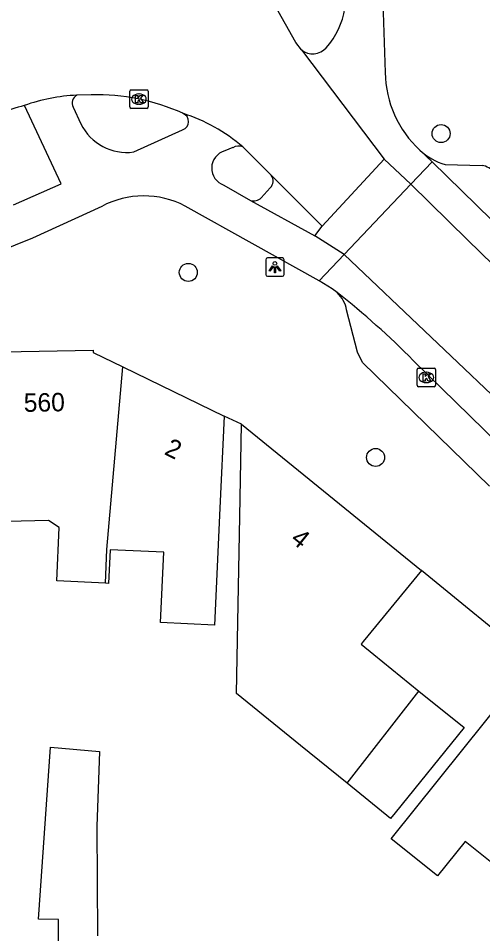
# Model space of a CAD drawing. Extents: x 162880 to 165536, y 384011 to 385179.
# Drawn here: x 164078.97 to 164104.18, y 384290.92 to 384340.61 of the extents above; entities that cross this region are included whole.
import ezdxf

# ---------------------------------------------------------------- set-up
doc = ezdxf.new("R2010")
doc.units = 0
for name, color, linetype in [('IMGEO_Boom', 7, 'Continuous'), ('IMGEO_Fietspad_gesloten', 7, 'Continuous'), ('IMGEO_Kolk', 7, 'Continuous'), ('IMGEO_Lichtpunt', 7, 'Continuous'), ('IMGEO_Pand', 7, 'Continuous'), ('IMGEO_Pand_nummerreeks', 7, 'Continuous'), ('IMGEO_Rijbaan_lokaal_gesloten', 7, 'Continuous'), ('IMGEO_Voetpad_open', 7, 'Continuous')]:
    doc.layers.add(name, color=color, linetype=linetype)

msp = doc.modelspace()

# ---------------------------------------------------------------- linework, layer by layer
at = {"layer": 'IMGEO_Boom'}
for centre in [(164101.92, 384334.355), (164088.2, 384326.818), (164098.368, 384316.769)]:
    msp.add_circle(centre, 0.489, dxfattribs=at)
at = {"layer": 'IMGEO_Fietspad_gesloten'}
for points in [[(164098.729, 384342.57), (164098.887, 384337.662)], [(164078.707, 384330.485), (164081.296, 384331.619), (164079.297, 384335.882)], [(164081.941, 384335.793), (164082.367, 384334.882)], [(164085.234, 384333.356), (164087.889, 384334.557)], [(164090.62, 384333.59), (164090.186, 384333.414)], [(164101.439, 384332.813), (164100.77, 384333.454)], [(164090.134, 384331.56), (164091.574, 384330.727)], [(164091.574, 384330.727), (164095.064, 384328.802)], [(164083.499, 384330.398), (164079.747, 384328.681), (164073.319, 384326.088)], [(164095.31, 384326.36), (164088.024, 384330.42)]]:
    msp.add_lwpolyline(points, dxfattribs=at)
for centre, radius, start, end in [((164092.543, 384341.823), 4.212, 318.2571, 22.9812), ((164094.945, 384339.674), 0.99, 232.0505, 318.5297), ((164104.743, 384337.757), 5.856, 180.9297, 227.2856), ((164082.394, 384336.002), 0.499, 118.8738, 204.7893), ((164087.737, 384335.008), 0.476, 288.6212, 69.4627), ((164084.853, 384336.096), 2.766, 206.0312, 277.9193), ((164090.923, 384333.108), 0.569, 65.9473, 122.1783), ((164090.434, 384332.479), 0.967, 104.8328, 251.954), ((164085.782, 384326.119), 4.851, 62.4744, 118.0827)]:
    msp.add_arc(centre, radius, start, end, dxfattribs=at)
at = {"layer": 'IMGEO_Kolk'}
for p, q in [((164085.018, 384335.798), (164085.018, 384336.65)), ((164085.093, 384336.724), (164085.945, 384336.724)), ((164086.019, 384336.65), (164086.019, 384335.798)), ((164085.506, 384336.504), (164085.531, 384336.504)), ((164085.945, 384335.724), (164085.093, 384335.724)), ((164085.529, 384335.944), (164085.504, 384335.944)), ((164100.621, 384320.688), (164100.621, 384321.54)), ((164100.696, 384321.614), (164101.548, 384321.614)), ((164101.109, 384321.394), (164101.134, 384321.394)), ((164101.622, 384321.54), (164101.622, 384320.688)), ((164101.132, 384320.834), (164101.107, 384320.834)), ((164101.548, 384320.614), (164100.696, 384320.614))]:
    msp.add_line(p, q, dxfattribs=at)
for points in [[(164085.018, 384335.798), (164085.018, 384336.65)], [(164085.093, 384336.724), (164085.945, 384336.724)], [(164086.019, 384336.65), (164086.019, 384335.798)], [(164085.339, 384336.424), (164085.462, 384336.424), (164085.462, 384336.273), (164085.592, 384336.424), (164085.756, 384336.424), (164085.61, 384336.273), (164085.763, 384336.024), (164085.611, 384336.024), (164085.526, 384336.188), (164085.462, 384336.121), (164085.462, 384336.024), (164085.339, 384336.024), (164085.339, 384336.424)], [(164085.945, 384335.724), (164085.093, 384335.724)], [(164100.621, 384320.688), (164100.621, 384321.54)], [(164100.696, 384321.614), (164101.548, 384321.614)], [(164100.942, 384321.314), (164101.065, 384321.314), (164101.065, 384321.163), (164101.195, 384321.314), (164101.359, 384321.314), (164101.213, 384321.163), (164101.366, 384320.914), (164101.214, 384320.914), (164101.129, 384321.078), (164101.065, 384321.011), (164101.065, 384320.914), (164100.942, 384320.914), (164100.942, 384321.314)], [(164101.622, 384321.54), (164101.622, 384320.688)], [(164101.548, 384320.614), (164100.696, 384320.614)]]:
    msp.add_lwpolyline(points, dxfattribs=at)
for centre, start, end in [((164085.095, 384336.648), 91.552, 178.448), ((164085.095, 384336.648), 91.552, 178.448), ((164085.943, 384336.648), 1.552, 88.448), ((164085.943, 384336.648), 1.552, 88.448), ((164085.095, 384335.8), 181.552, 268.448), ((164085.095, 384335.8), 181.552, 268.448), ((164085.943, 384335.8), 271.552, 358.448), ((164085.943, 384335.8), 271.552, 358.448), ((164100.698, 384321.538), 91.552, 178.448), ((164100.698, 384321.538), 91.552, 178.448), ((164101.546, 384321.538), 1.552, 88.448), ((164101.546, 384321.538), 1.552, 88.448), ((164100.698, 384320.69), 181.552, 268.448), ((164100.698, 384320.69), 181.552, 268.448), ((164101.546, 384320.69), 271.552, 358.448), ((164101.546, 384320.69), 271.552, 358.448)]:
    msp.add_arc(centre, 0.0765, start, end, dxfattribs=at)
for centre, major_axis, ratio, start_param, end_param in [((164085.505, 384336.224), (-0.387, 0.002), 0.722429, 4.712389, 7.853982), ((164085.53, 384336.224), (-0.39, 0.002), 0.717154, 1.570796, 4.712389), ((164101.108, 384321.114), (-0.387, 0.002), 0.722429, 4.712389, 7.853982), ((164101.133, 384321.114), (-0.39, 0.002), 0.717154, 1.570796, 4.712389)]:
    msp.add_ellipse(centre, major_axis=major_axis, ratio=ratio, start_param=start_param, end_param=end_param, dxfattribs=at)
at = {"layer": 'IMGEO_Lichtpunt'}
for p, q in [((164092.404, 384327.508), (164092.404, 384326.701)), ((164092.404, 384327.508), (164092.404, 384326.701)), ((164093.306, 384327.603), (164092.498, 384327.603)), ((164093.306, 384327.603), (164092.498, 384327.603)), ((164093.4, 384326.701), (164093.4, 384327.508)), ((164093.4, 384326.701), (164093.4, 384327.508)), ((164092.498, 384326.607), (164093.306, 384326.607)), ((164092.498, 384326.607), (164093.306, 384326.607))]:
    msp.add_line(p, q, dxfattribs=at)
for points in [[(164092.778, 384327.172), (164092.817, 384327.144), (164092.629, 384326.882), (164092.591, 384326.909), (164092.778, 384327.172)], [(164092.99, 384327.144), (164093.028, 384327.171), (164093.215, 384326.909), (164093.176, 384326.881), (164092.99, 384327.144)], [(164092.88, 384327.124), (164092.927, 384327.124), (164092.927, 384326.802), (164092.88, 384326.802), (164092.88, 384327.124)]]:
    msp.add_lwpolyline(points, dxfattribs=at)
msp.add_circle((164092.903, 384327.306), 0.0994, dxfattribs=at)
for centre, start, end in [((164092.498, 384327.508), 90, 180), ((164092.498, 384327.508), 90, 180), ((164093.306, 384327.508), 0, 90), ((164093.306, 384327.508), 0, 90), ((164092.498, 384326.701), 180, 270), ((164092.498, 384326.701), 180, 270), ((164093.306, 384326.701), 270, 0), ((164093.306, 384326.701), 270, 360)]:
    msp.add_arc(centre, 0.0946, start, end, dxfattribs=at)
at = {"layer": 'IMGEO_Pand'}
for points in [[(164078.147, 384322.503), (164083.036, 384322.59), (164083.04, 384322.468), (164084.648, 384321.684)], [(164083.697, 384309.944), (164083.776, 384311.781), (164084.648, 384321.684)], [(164084.648, 384321.684), (164090.137, 384319.006)], [(164090.137, 384319.006), (164089.914, 384314.011), (164089.63, 384307.667), (164086.687, 384307.803), (164086.863, 384311.624), (164083.959, 384311.759), (164083.875, 384309.936), (164083.697, 384309.944)], [(164096.823, 384299.082), (164094.283, 384301.136), (164090.808, 384303.947), (164090.881, 384307.831), (164090.989, 384313.572), (164091.086, 384318.571)], [(164091.086, 384318.571), (164100.864, 384310.637)], [(164083.697, 384309.944), (164081.053, 384310.066), (164081.187, 384312.977), (164080.616, 384313.343), (164078.387, 384313.294)], [(164100.864, 384310.637), (164097.694, 384306.771), (164097.576, 384306.628), (164098.271, 384306.066), (164100.715, 384304.089)], [(164112.317, 384301.335), (164106.121, 384293.611), (164103.233, 384295.927), (164101.731, 384294.053), (164099.218, 384296.069), (164106.917, 384305.666)], [(164096.823, 384299.082), (164100.715, 384304.089)], [(164100.715, 384304.089), (164103.167, 384302.107), (164099.426, 384297.481), (164099.179, 384297.176), (164096.823, 384299.082)], [(164083.304, 384286.705), (164081.173, 384286.643), (164081.159, 384291.683), (164080.075, 384291.711), (164080.726, 384301.044), (164083.376, 384300.812), (164083.232, 384296.735), (164083.275, 384290.79)]]:
    msp.add_lwpolyline(points, dxfattribs=at)
at = {"layer": 'IMGEO_Rijbaan_lokaal_gesloten'}
for points in [[(164094.336, 384338.894), (164094.03, 384339.297), (164092.515, 384342.008)], [(164094.336, 384338.894), (164098.833, 384332.966)], [(164082.934, 384336.453), (164082.153, 384336.439)], [(164092.698, 384332.088), (164091.155, 384333.628)], [(164095.474, 384329.32), (164098.833, 384332.966)], [(164098.833, 384332.966), (164100.288, 384331.601)], [(164101.439, 384332.813), (164100.288, 384331.601)], [(164108.695, 384325.723), (164101.439, 384332.813)], [(164095.474, 384329.32), (164092.698, 384332.088)], [(164096.665, 384327.787), (164100.288, 384331.601)], [(164100.288, 384331.601), (164103.358, 384328.579), (164109.687, 384322.406), (164115.908, 384316.623), (164118.995, 384314.012), (164122.11, 384311.551), (164125.404, 384309.308), (164130.616, 384306.277), (164134.306, 384304.491), (164139.38, 384302.587), (164143.428, 384301.217), (164145.28, 384300.663), (164150.597, 384299.412), (164153.276, 384298.936), (164156.549, 384298.579), (164163.011, 384298.261), (164166.813, 384298.301), (164170.88, 384298.638), (164174.483, 384299.052), (164178.392, 384299.727), (164182.578, 384300.62)], [(164095.064, 384328.802), (164095.474, 384329.32)], [(164096.665, 384327.787), (164095.064, 384328.802)], [(164096.665, 384327.787), (164095.31, 384326.36)], [(164212.252, 384303.452), (164197.812, 384299.009), (164188.317, 384296.456), (164181.548, 384294.891), (164173.847, 384293.566), (164168.66, 384293.088), (164163.876, 384292.878), (164158.942, 384292.968), (164153.617, 384293.6), (164147.585, 384294.621), (164141.839, 384296.216), (164137.697, 384297.535), (164132.011, 384299.762), (164126.813, 384302.345), (164121.608, 384305.565), (164115.555, 384309.845), (164096.665, 384327.787)], [(164096.283, 384325.721), (164096.01, 384325.934), (164095.31, 384326.36)], [(164100.414, 384322.038), (164111.993, 384310.718)]]:
    msp.add_lwpolyline(points, dxfattribs=at)
for centre, radius, start, end in [((164082.619, 384326.449), 10.001, 92.6707, 109.4009), ((164083.226, 384325.045), 11.412, 65.8015, 91.4678), ((164082.876, 384323.064), 13.308, 105.6025, 117.8958), ((164085.056, 384326.576), 9.324, 49.1444, 72.2121), ((164068.4, 384290.289), 45.088, 44.7627, 51.8)]:
    msp.add_arc(centre, radius, start, end, dxfattribs=at)
at = {"layer": 'IMGEO_Voetpad_open'}
for points in [[(164102.145, 384332.671), (164104.149, 384332.624)], [(164092.162, 384330.871), (164092.649, 384331.41)], [(164104.559, 384315.209), (164097.654, 384321.926), (164097.392, 384322.493), (164096.796, 384324.781)], [(164091.086, 384318.571), (164090.137, 384319.006)], [(164106.917, 384305.666), (164100.864, 384310.637)]]:
    msp.add_lwpolyline(points, dxfattribs=at)
for centre, radius, start, end in [((164103.213, 384336.146), 3.635, 227.7706, 252.9103), ((164104.022, 384331.68), 0.952, 34.6032, 82.3474), ((164092.282, 384331.777), 0.519, 314.9426, 36.7901), ((164091.742, 384331.314), 0.611, 254.0521, 313.4694), ((164095.073, 384324.45), 1.755, 10.8583, 46.3882)]:
    msp.add_arc(centre, radius, start, end, dxfattribs=at)

# ---------------------------------------------------------------- texts
at = {"layer": 'IMGEO_Pand_nummerreeks'}
for s, rotation, p in [('560', 1.019, (164079.274, 384319.242)), ('2', 333.9963, (164086.847, 384316.962)), ('4', 320.9437, (164093.695, 384312.231))]:
    msp.add_text(s, height=1, rotation=rotation, dxfattribs=at).set_placement(p)

doc.saveas('drawing.dxf')
